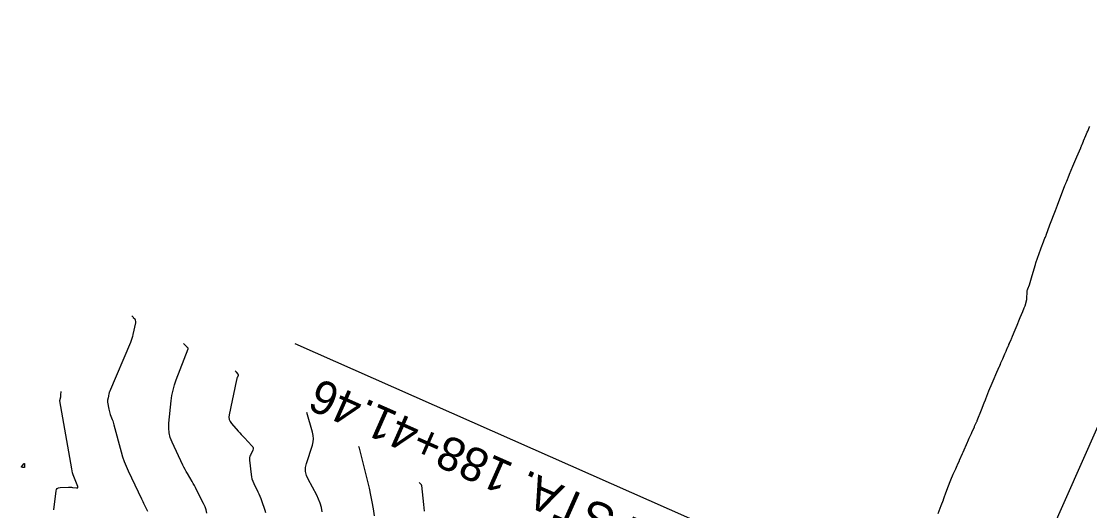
# Model space of a CAD drawing. Extents: x 658976 to 668726, y 639543 to 647196.
# Drawn here: x 662400.5 to 662654.6, y 643788 to 643904.4 of the extents above; entities that cross this region are included whole.
import ezdxf

# ---------------------------------------------------------------- set-up
doc = ezdxf.new("R2010")
doc.units = 0
for name, color, linetype in [('Ex_Major Contours', 7, 'Continuous'), ('Ex_Minor Contours', 7, 'Continuous'), ('R_Ramp 20 Degree Des Ls', 7, 'Continuous'), ('R_Ramp 20 Degree Des Ls Annot', 7, 'Continuous'), ('R_Ramp 20 Degree_Min Ls', 7, 'Continuous')]:
    doc.layers.add(name, color=color, linetype=linetype)

msp = doc.modelspace()

# ---------------------------------------------------------------- linework, layer by layer
at = {"layer": 'Ex_Major Contours'}
for points in [[(662408.22, 643788.19), (662408.79, 643792.7), (662408.89, 643793.05), (662409.07, 643793.31), (662409.35, 643793.47), (662409.71, 643793.53), (662411.69, 643793.58), (662411.93, 643793.58), (662412.17, 643793.57), (662412.41, 643793.56), (662412.65, 643793.53), (662413.61, 643793.41), (662413.81, 643793.41), (662413.93, 643793.47), (662413.96, 643793.6), (662413.92, 643793.79), (662413.02, 643796.1), (662412.85, 643796.56), (662412.71, 643797.03), (662412.59, 643797.5), (662412.49, 643797.99), (662409.69, 643814.14), (662409.69, 643814.17), (662409.69, 643814.2), (662409.69, 643814.23), (662409.7, 643814.27), (662409.73, 643814.39), (662409.74, 643814.42), (662409.74, 643814.45), (662409.75, 643814.48), (662409.76, 643814.51), (662409.87, 643815.12), (662409.89, 643815.23), (662409.91, 643815.35), (662409.92, 643815.46), (662409.93, 643815.57), (662409.97, 643816.33)], [(662480.68, 643803.25), (662480.74, 643803.2), (662480.74, 643803.19), (662480.75, 643803.18), (662480.76, 643803.17), (662480.76, 643803.16), (662483.21, 643793.36), (662483.59, 643791.72), (662483.91, 643790.07), (662484.19, 643788.41), (662484.4, 643786.74)]]:
    msp.add_lwpolyline(points, dxfattribs=at)
at = {"layer": 'Ex_Minor Contours'}
for points in [[(662426.82, 643834.36), (662427.02, 643834.15), (662427.06, 643834.11), (662427.09, 643834.08), (662427.12, 643834.04), (662427.15, 643834), (662427.48, 643833.62), (662427.53, 643833.55), (662427.56, 643833.48), (662427.59, 643833.41), (662427.62, 643833.34), (662427.68, 643833.02), (662427.7, 643832.94), (662427.7, 643832.86), (662427.7, 643832.78), (662427.68, 643832.71), (662427.07, 643829.93), (662426.95, 643829.45), (662426.81, 643828.97), (662426.65, 643828.5), (662426.46, 643828.03), (662421.48, 643816.29), (662421.44, 643816.18), (662421.4, 643816.06), (662421.37, 643815.94), (662421.35, 643815.82), (662421.27, 643815.32), (662421.24, 643815.2), (662421.22, 643815.07), (662421.19, 643814.95), (662421.17, 643814.83), (662421.04, 643814.32), (662421.02, 643814.19), (662421.01, 643814.07), (662421.01, 643813.94), (662421.02, 643813.81), (662421.32, 643812.14), (662421.38, 643811.82), (662421.46, 643811.51), (662421.55, 643811.19), (662421.66, 643810.89), (662422.14, 643809.66), (662422.26, 643809.35), (662422.36, 643809.04), (662422.46, 643808.73), (662422.55, 643808.41), (662424.24, 643801.99), (662424.57, 643800.83), (662424.97, 643799.68), (662425.41, 643798.56), (662425.91, 643797.45), (662429.11, 643790.83), (662429.28, 643790.49), (662429.44, 643790.15), (662429.6, 643789.81), (662429.76, 643789.47), (662430.52, 643787.86)], [(662444.63, 643787.43), (662444.45, 643788.2), (662444.2, 643788.95), (662443.88, 643789.68), (662442.2, 643792.99), (662441.94, 643793.49), (662441.68, 643793.98), (662441.41, 643794.47), (662441.13, 643794.95), (662440, 643796.87), (662439.72, 643797.35), (662439.45, 643797.84), (662439.2, 643798.34), (662438.96, 643798.84), (662436.38, 643804.29), (662435.95, 643805.38), (662435.68, 643806.49), (662435.57, 643807.64), (662435.61, 643808.81), (662436.16, 643814.16), (662436.33, 643815.44), (662436.59, 643816.69), (662436.93, 643817.93), (662437.35, 643819.15), (662440.19, 643826.49), (662440.2, 643826.53), (662440.2, 643826.58), (662440.18, 643826.62), (662440.16, 643826.66), (662440.03, 643826.82), (662439.99, 643826.86), (662439.96, 643826.89), (662439.92, 643826.93), (662439.89, 643826.97), (662439.09, 643827.81)], [(662451.36, 643821.27), (662451.58, 643821.04), (662451.61, 643821), (662451.65, 643820.96), (662451.68, 643820.92), (662451.72, 643820.88), (662452.01, 643820.52), (662452.05, 643820.44), (662452.08, 643820.36), (662452.08, 643820.28), (662452.06, 643820.19), (662451.85, 643819.65), (662451.8, 643819.53), (662451.76, 643819.41), (662451.73, 643819.28), (662451.7, 643819.16), (662449.94, 643810.83), (662449.88, 643810.26), (662449.95, 643809.73), (662450.15, 643809.24), (662450.47, 643808.78), (662452.09, 643806.91), (662452.45, 643806.51), (662452.81, 643806.11), (662453.18, 643805.71), (662453.56, 643805.32), (662455.37, 643803.44), (662455.55, 643803.21), (662455.63, 643802.95), (662455.63, 643802.68), (662455.54, 643802.4), (662455, 643801.24), (662454.89, 643800.94), (662454.82, 643800.64), (662454.79, 643800.33), (662454.8, 643800.01), (662455.16, 643796.64), (662455.24, 643796.09), (662455.37, 643795.55), (662455.55, 643795.02), (662455.78, 643794.51), (662456.79, 643792.49), (662457.03, 643791.98), (662457.26, 643791.47), (662457.46, 643790.94), (662457.65, 643790.41), (662458.39, 643788.14), (662458.57, 643787.57)], [(662472.07, 643787.73), (662471.88, 643788.77), (662471.6, 643789.77), (662471.23, 643790.75), (662470.77, 643791.7), (662468.71, 643795.49), (662468.32, 643796.4), (662468.13, 643797.34), (662468.14, 643798.29), (662468.36, 643799.26), (662469.76, 643803.58), (662469.95, 643804.35), (662470.01, 643805.13), (662469.96, 643805.91), (662469.79, 643806.69), (662468.39, 643811.37)], [(662495.15, 643794.71), (662495.54, 643794.33), (662495.6, 643794.27), (662495.65, 643794.19), (662495.68, 643794.11), (662495.69, 643794.03), (662496.2, 643789.45), (662496.28, 643788.66), (662496.33, 643787.87)]]:
    msp.add_lwpolyline(points, dxfattribs=at)
msp.add_lwpolyline([(662400.54, 643798.36), (662400.52, 643798.38), (662400.52, 643798.42), (662400.54, 643798.46), (662401.07, 643799.15), (662401.14, 643799.23), (662401.19, 643799.24), (662401.23, 643799.2), (662401.25, 643799.1), (662401.3, 643798.38), (662401.3, 643798.35), (662401.29, 643798.32), (662401.26, 643798.3), (662401.23, 643798.3), (662401.06, 643798.3), (662401.02, 643798.3), (662400.98, 643798.3), (662400.94, 643798.3), (662400.89, 643798.31), (662400.59, 643798.34)], close=True, dxfattribs=at)
at = {"layer": 'R_Ramp 20 Degree Des Ls'}
msp.add_line((662582.7, 643641.24), (662841.8, 644226.57), dxfattribs=at)
msp.add_lwpolyline([(662618.61, 643787.31), (662619.31, 643789.21), (662619.82, 643790.61), (662619.84, 643790.65), (662620.19, 643791.6), (662620.26, 643791.79), (662620.33, 643792.01), (662620.33, 643792.01), (662620.91, 643793.55), (662621.58, 643795.34), (662622.19, 643796.72), (662622.33, 643797.03), (662622.4, 643797.19), (662622.76, 643798), (662623.1, 643798.73), (662623.17, 643798.88), (662623.63, 643799.91), (662623.67, 643800.02), (662624.38, 643801.58), (662624.54, 643801.96), (662625.58, 643804.29), (662625.67, 643804.47), (662626, 643805.22), (662626.31, 643805.92), (662626.49, 643806.33), (662626.63, 643806.63), (662627.23, 643807.97), (662627.27, 643808.08), (662627.7, 643809.04), (662627.77, 643809.19), (662627.83, 643809.32), (662627.83, 643809.32), (662627.9, 643809.5), (662628.88, 643811.98), (662629.55, 643813.69), (662629.84, 643814.41), (662629.93, 643814.64), (662630.67, 643816.48), (662631.42, 643818.33), (662631.42, 643818.33), (662631.68, 643818.93), (662632.56, 643820.93), (662632.88, 643821.68), (662633.11, 643822.21), (662633.16, 643822.31), (662633.27, 643822.58), (662633.38, 643822.82), (662633.42, 643822.91), (662633.48, 643823.07), (662633.52, 643823.15), (662633.61, 643823.36), (662633.95, 643824.14), (662634.46, 643825.32), (662634.66, 643825.78), (662634.75, 643825.97), (662634.86, 643826.23), (662634.96, 643826.46), (662635, 643826.56), (662635.18, 643826.96), (662635.22, 643827.05), (662635.33, 643827.31), (662635.33, 643827.32), (662635.37, 643827.41), (662635.39, 643827.45), (662635.41, 643827.5), (662635.41, 643827.5), (662635.41, 643827.51), (662635.52, 643827.75), (662635.58, 643827.91), (662635.62, 643828), (662635.93, 643828.72), (662636.01, 643828.9), (662636.27, 643829.52), (662636.92, 643831.06), (662637.36, 643832.11), (662637.95, 643833.55), (662638.13, 643833.96), (662638.71, 643835.37), (662639.07, 643836.23), (662639.27, 643836.73), (662639.65, 643838.27), (662639.74, 643840.28), (662639.74, 643840.3), (662639.76, 643840.35), (662639.79, 643840.4), (662639.86, 643840.59), (662639.93, 643840.78), (662640.31, 643841.74), (662640.95, 643843.97), (662641.72, 643846.58), (662641.86, 643846.99), (662643.05, 643850.33), (662643.36, 643851.15), (662643.42, 643851.3), (662644.08, 643853.06), (662644.09, 643853.08), (662644.09, 643853.08), (662644.17, 643853.28), (662644.24, 643853.49), (662644.25, 643853.52), (662644.27, 643853.54), (662645.18, 643855.98), (662646.49, 643859.45), (662646.95, 643860.67), (662646.97, 643860.72), (662648.73, 643865.35), (662648.8, 643865.51), (662648.86, 643865.66), (662648.86, 643865.67), (662648.86, 643865.67), (662648.96, 643865.89), (662648.96, 643865.92), (662649.05, 643866.11), (662649.05, 643866.12), (662649.1, 643866.24), (662649.16, 643866.38), (662649.76, 643867.83), (662649.85, 643868.04), (662650.65, 643869.96), (662651.6, 643872.23), (662651.87, 643872.87), (662652.49, 643874.34), (662652.55, 643874.48), (662652.59, 643874.58), (662652.66, 643874.75), (662652.67, 643874.77), (662652.7, 643874.83), (662652.8, 643875.09), (662652.82, 643875.12), (662653.16, 643875.93), (662653.19, 643876), (662653.73, 643877.29), (662654.06, 643878.07), (662654.07, 643878.08), (662654.07, 643878.08), (662654.16, 643878.29), (662654.24, 643878.5), (662654.53, 643879.18), (662654.64, 643879.45)], dxfattribs=at)
at = {"layer": 'R_Ramp 20 Degree Des Ls Annot'}
msp.add_lwpolyline([(662648.53, 643746.73), (662465.65, 643827.68)], dxfattribs=at)
at = {"layer": 'R_Ramp 20 Degree_Min Ls'}
msp.add_line((662548.66, 643564.35), (662841.8, 644226.57), dxfattribs=at)
msp.add_lwpolyline([(662618.61, 643787.31), (662619.31, 643789.21), (662619.82, 643790.61), (662619.84, 643790.65), (662620.19, 643791.6), (662620.26, 643791.79), (662620.33, 643792.01), (662620.33, 643792.01), (662620.91, 643793.55), (662621.58, 643795.34), (662622.19, 643796.72), (662622.33, 643797.03), (662622.4, 643797.19), (662622.76, 643798), (662623.1, 643798.73), (662623.17, 643798.88), (662623.63, 643799.91), (662623.67, 643800.02), (662624.38, 643801.58), (662624.54, 643801.96), (662625.58, 643804.29), (662625.67, 643804.47), (662626, 643805.22), (662626.31, 643805.92), (662626.49, 643806.33), (662626.63, 643806.63), (662627.23, 643807.97), (662627.27, 643808.08), (662627.7, 643809.04), (662627.77, 643809.19), (662627.83, 643809.32), (662627.83, 643809.32), (662627.9, 643809.5), (662628.88, 643811.98), (662629.55, 643813.69), (662629.84, 643814.41), (662629.93, 643814.64), (662630.67, 643816.48), (662631.42, 643818.33), (662631.42, 643818.33), (662631.68, 643818.93), (662632.56, 643820.93), (662632.88, 643821.68), (662633.11, 643822.21), (662633.16, 643822.31), (662633.27, 643822.58), (662633.38, 643822.82), (662633.42, 643822.91), (662633.48, 643823.07), (662633.52, 643823.15), (662633.61, 643823.36), (662633.95, 643824.14), (662634.46, 643825.32), (662634.66, 643825.78), (662634.75, 643825.97), (662634.86, 643826.23), (662634.96, 643826.46), (662635, 643826.56), (662635.18, 643826.96), (662635.22, 643827.05), (662635.33, 643827.31), (662635.33, 643827.32), (662635.37, 643827.41), (662635.39, 643827.45), (662635.41, 643827.5), (662635.41, 643827.5), (662635.41, 643827.51), (662635.52, 643827.75), (662635.58, 643827.91), (662635.62, 643828), (662635.93, 643828.72), (662636.01, 643828.9), (662636.27, 643829.52), (662636.92, 643831.06), (662637.36, 643832.11), (662637.95, 643833.55), (662638.13, 643833.96), (662638.71, 643835.37), (662639.07, 643836.23), (662639.27, 643836.73), (662639.65, 643838.27), (662639.74, 643840.28), (662639.74, 643840.3), (662639.76, 643840.35), (662639.79, 643840.4), (662639.86, 643840.59), (662639.93, 643840.78), (662640.31, 643841.74), (662640.95, 643843.97), (662641.72, 643846.58), (662641.86, 643846.99), (662643.05, 643850.33), (662643.36, 643851.15), (662643.42, 643851.3), (662644.08, 643853.06), (662644.09, 643853.08), (662644.09, 643853.08), (662644.17, 643853.28), (662644.24, 643853.49), (662644.25, 643853.52), (662644.27, 643853.54), (662645.18, 643855.98), (662646.49, 643859.45), (662646.95, 643860.67), (662646.97, 643860.72), (662648.73, 643865.35), (662648.8, 643865.51), (662648.86, 643865.66), (662648.86, 643865.67), (662648.86, 643865.67), (662648.96, 643865.89), (662648.96, 643865.92), (662649.05, 643866.11), (662649.05, 643866.12), (662649.1, 643866.24), (662649.16, 643866.38), (662649.76, 643867.83), (662649.85, 643868.04), (662650.65, 643869.96), (662651.6, 643872.23), (662651.87, 643872.87), (662652.49, 643874.34), (662652.55, 643874.48), (662652.59, 643874.58), (662652.66, 643874.75), (662652.67, 643874.77), (662652.7, 643874.83), (662652.8, 643875.09), (662652.82, 643875.12), (662653.16, 643875.93), (662653.19, 643876), (662653.73, 643877.29), (662654.06, 643878.07), (662654.07, 643878.08), (662654.07, 643878.08), (662654.16, 643878.29), (662654.24, 643878.5), (662654.53, 643879.18), (662654.64, 643879.45)], dxfattribs=at)

# ---------------------------------------------------------------- texts
at = {"layer": 'R_Ramp 20 Degree Des Ls Annot'}
msp.add_text('P.T. STA. 188+41.46', height=8, rotation=156.1234, dxfattribs=at).set_placement((662563.07, 643779.09))

doc.saveas('drawing.dxf')
